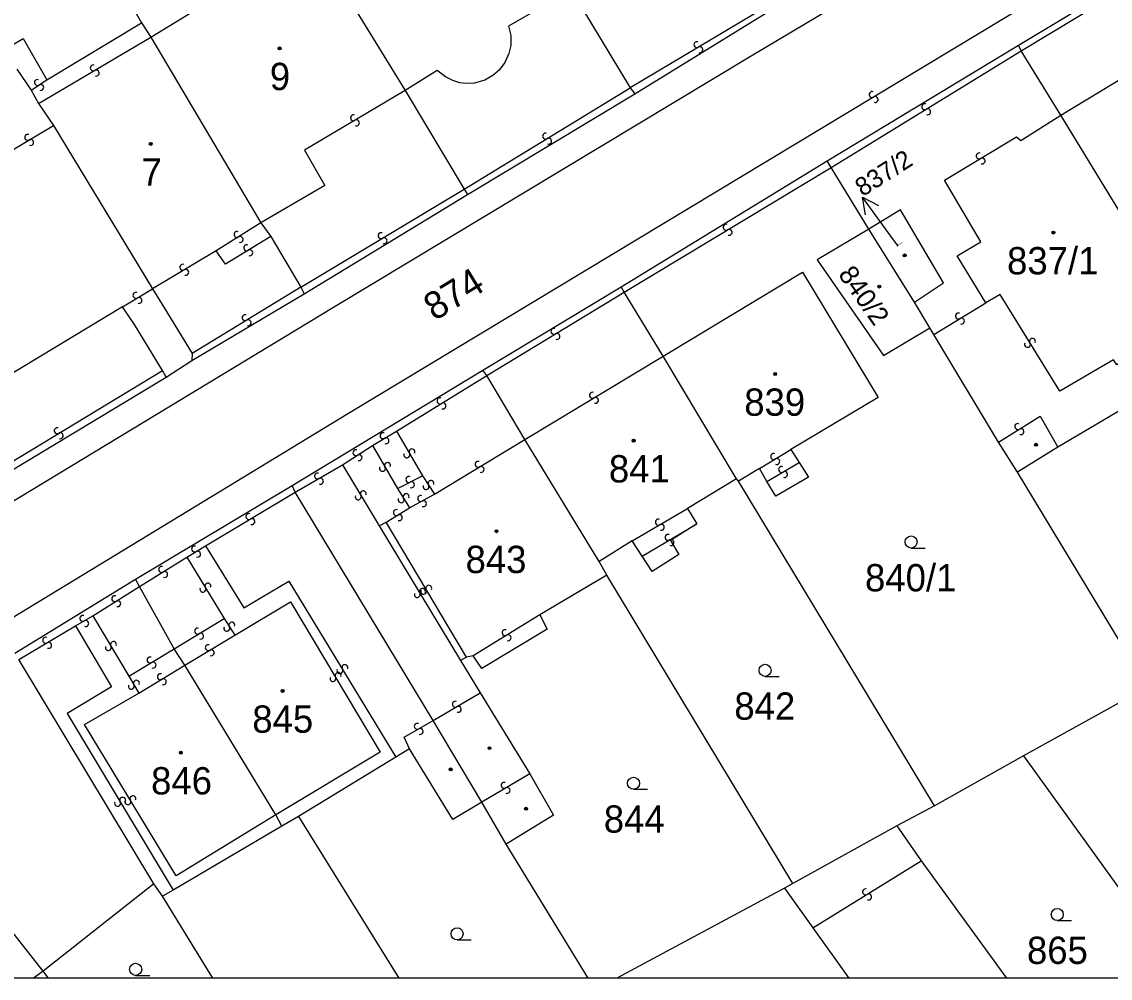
# Model space of a CAD drawing. Extents: x -600391 to -599491, y -1160176 to -1159402.
# Drawn here: x -600124.3 to -600056.6, y -1160176.1 to -1160116.5 of the extents above; entities that cross this region are included whole.
import ezdxf

# ---------------------------------------------------------------- set-up
doc = ezdxf.new("R2010")
doc.units = 0
for name, color, linetype in [('Level 1', 7, 'Continuous'), ('Level 13', 7, 'Continuous'), ('Level 3', 7, 'Continuous'), ('Level 4', 7, 'Continuous'), ('Level 5', 7, 'Continuous'), ('Level 57', 7, 'Continuous'), ('Vrstva 63', 7, 'Continuous')]:
    doc.layers.add(name, color=color, linetype=linetype)

msp = doc.modelspace()

# ---------------------------------------------------------------- linework, layer by layer
at = {"layer": 'Level 1'}
for p, q in [((-600061.99, -1160162.24), (-600052.009, -1160176.079)), ((-600107.11, -1160166.01), (-600100.874, -1160176.079)), ((-600089.09, -1160176.079), (-600094.18, -1160167.73)), ((-600068.35, -1160168.77), (-600063.043, -1160176.079)), ((-600112.437, -1160176.079), (-600115.58, -1160170.98)), ((-600076.85, -1160170.48), (-600087.303, -1160176.079)), ((-600075.1, -1160172.95), (-600072.846, -1160176.079)), ((-600123, -1160175.64), (-600123.606, -1160176.079)), ((-600122.672, -1160176.079), (-600123, -1160175.64))]:
    msp.add_line(p, q, dxfattribs=at)
for points in [[(-600107.35, -1160109.64), (-600100.48, -1160120.82)], [(-600062.29, -1160118.01), (-600055.04, -1160113.62)], [(-600118.26, -1160114.21), (-600116.89, -1160116.61)], [(-600090.14, -1160114.56), (-600086.46, -1160120.66)], [(-600086.17, -1160121.04), (-600077.75, -1160115.85)], [(-600122.78, -1160120.15), (-600116.89, -1160116.61)], [(-600116.89, -1160116.61), (-600116.31, -1160117.51)], [(-600125.27, -1160118.19), (-600124.26, -1160117.59), (-600122.78, -1160120.15)], [(-600116.31, -1160117.51), (-600109.45, -1160129.07)], [(-600074.21, -1160125.2), (-600062.29, -1160118.01)], [(-600062.12, -1160118.36), (-600062.29, -1160118.01)], [(-600059.65, -1160122.35), (-600062.12, -1160118.36)], [(-600124.65, -1160119.5), (-600123.75, -1160120.81)], [(-600123.75, -1160120.81), (-600123.29, -1160121.64)], [(-600100.48, -1160120.82), (-600096.81, -1160126.97)], [(-600086.46, -1160120.66), (-600086.17, -1160121.04)], [(-600096.6, -1160127.3), (-600086.17, -1160121.04)], [(-600123.29, -1160121.64), (-600122.37, -1160123)], [(-600053.45, -1160132.53), (-600059.65, -1160122.35)], [(-600122.37, -1160123), (-600116.21, -1160133.16)], [(-600087.03, -1160133.05), (-600074.21, -1160125.2)], [(-600073.96, -1160125.61), (-600074.21, -1160125.2)], [(-600071.62, -1160129.45), (-600073.96, -1160125.61)], [(-600096.81, -1160126.97), (-600096.6, -1160127.3)], [(-600106.75, -1160133.48), (-600096.6, -1160127.3)], [(-600068.76, -1160134), (-600066.96, -1160132.8), (-600069.63, -1160128.26), (-600071.62, -1160129.45)], [(-600109.45, -1160129.07), (-600108.83, -1160129.91)], [(-600071.62, -1160129.45), (-600074.83, -1160131.37), (-600070.7, -1160137.32), (-600067.81, -1160135.59)], [(-600068.76, -1160134), (-600071.62, -1160129.45)], [(-600108.83, -1160129.91), (-600106.96, -1160133.06)], [(-600084.41, -1160137.36), (-600075.73, -1160132.13), (-600071.03, -1160139.93), (-600076.47, -1160143.16)], [(-600106.96, -1160133.06), (-600106.75, -1160133.48)], [(-600095.63, -1160138.23), (-600087.03, -1160133.05)], [(-600086.84, -1160133.37), (-600087.03, -1160133.05)], [(-600116.21, -1160133.16), (-600115.5, -1160134.31), (-600113.73, -1160137.19)], [(-600113.75, -1160137.62), (-600106.75, -1160133.48)], [(-600084.41, -1160137.36), (-600086.84, -1160133.37)], [(-600118.07, -1160134.29), (-600126.47, -1160139.35)], [(-600115.58, -1160138.26), (-600117.33, -1160135.39), (-600118.07, -1160134.29)], [(-600067.81, -1160135.59), (-600068.76, -1160134)], [(-600067.56, -1160136.01), (-600067.81, -1160135.59)], [(-600063.54, -1160142.72), (-600067.56, -1160136.01)], [(-600115.36, -1160138.66), (-600113.75, -1160137.62)], [(-600113.73, -1160137.19), (-600113.75, -1160137.62)], [(-600079.85, -1160144.99), (-600084.41, -1160137.36)], [(-600050.49, -1160137.5), (-600059.84, -1160143.02)], [(-600115.36, -1160138.66), (-600115.58, -1160138.26)], [(-600107.51, -1160145.41), (-600095.63, -1160138.23)], [(-600095.39, -1160138.57), (-600095.63, -1160138.23)], [(-600128.28, -1160146.45), (-600115.36, -1160138.66)], [(-600093.03, -1160142.54), (-600095.39, -1160138.57)], [(-600088.4, -1160150.13), (-600093.03, -1160142.54)], [(-600076.47, -1160143.16), (-600075.94, -1160143.98)], [(-600062.36, -1160144.59), (-600063.54, -1160142.72)], [(-600059.84, -1160143.02), (-600062.36, -1160144.59)], [(-600078.41, -1160144.36), (-600079.72, -1160145.14)], [(-600077.96, -1160145.16), (-600078.41, -1160144.36)], [(-600075.94, -1160143.98), (-600075.36, -1160144.89), (-600077.39, -1160146.08), (-600077.96, -1160145.16)], [(-600054.26, -1160157.96), (-600062.36, -1160144.59)], [(-600079.85, -1160144.99), (-600082.9, -1160146.84)], [(-600079.72, -1160145.14), (-600079.85, -1160144.99)], [(-600067.52, -1160165.35), (-600079.72, -1160145.14)], [(-600117.25, -1160151.24), (-600107.51, -1160145.41)], [(-600107.31, -1160145.82), (-600107.51, -1160145.41)], [(-600098.72, -1160160.04), (-600107.31, -1160145.82)], [(-600082.9, -1160146.84), (-600082.32, -1160147.8)], [(-600082.32, -1160147.8), (-600083.96, -1160148.83), (-600083.44, -1160149.7), (-600085.09, -1160150.77), (-600085.72, -1160149.8)], [(-600086.34, -1160148.85), (-600088.4, -1160150.13)], [(-600085.72, -1160149.8), (-600086.34, -1160148.85)], [(-600087.91, -1160150.99), (-600088.4, -1160150.13)], [(-600124.78, -1160155.85), (-600117.25, -1160151.24)], [(-600117, -1160151.7), (-600117.25, -1160151.24)], [(-600087.91, -1160150.99), (-600092.08, -1160153.46)], [(-600076.34, -1160170.18), (-600087.91, -1160150.99)], [(-600114.85, -1160155.58), (-600117, -1160151.7)], [(-600092.08, -1160153.46), (-600091.64, -1160154.35), (-600095.7, -1160156.79), (-600096.23, -1160156.01)], [(-600114.19, -1160156.6), (-600114.85, -1160155.58)], [(-600096.65, -1160156.1), (-600097.02, -1160156.3)], [(-600096.23, -1160156.01), (-600096.65, -1160156.1)], [(-600116.12, -1160170.21), (-600124.52, -1160156.24)], [(-600108.52, -1160165.9), (-600114.19, -1160156.6)], [(-600097.02, -1160156.3), (-600095.81, -1160158.31)], [(-600054.26, -1160157.96), (-600061.99, -1160162.24)], [(-600095.81, -1160158.31), (-600092.72, -1160163.35)], [(-600095.71, -1160165.11), (-600098.72, -1160160.04)], [(-600100.2, -1160161.81), (-600101.05, -1160162.32)], [(-600095.71, -1160165.11), (-600097.5, -1160166.2), (-600100.2, -1160161.81)], [(-600101.05, -1160162.32), (-600107.11, -1160166.01)], [(-600061.99, -1160162.24), (-600067.52, -1160165.35)], [(-600092.72, -1160163.35), (-600091.23, -1160165.92), (-600094.18, -1160167.73)], [(-600094.18, -1160167.73), (-600095.71, -1160165.11)], [(-600067.52, -1160165.35), (-600069.86, -1160166.6)], [(-600108.16, -1160166.62), (-600108.52, -1160165.9)], [(-600107.11, -1160166.01), (-600108.16, -1160166.62)], [(-600108.16, -1160166.62), (-600114.92, -1160170.6)], [(-600069.86, -1160166.6), (-600076.34, -1160170.18)], [(-600069.86, -1160166.6), (-600068.35, -1160168.77)], [(-600116.12, -1160170.21), (-600123, -1160175.64)], [(-600115.58, -1160170.98), (-600116.12, -1160170.21)], [(-600076.34, -1160170.18), (-600076.85, -1160170.48)], [(-600114.92, -1160170.6), (-600115.58, -1160170.98)], [(-600076.85, -1160170.48), (-600075.1, -1160172.95)], [(-600123, -1160175.64), (-600125.03, -1160173.05), (-600126.19, -1160173.97)]]:
    msp.add_lwpolyline(points, dxfattribs=at)
at = {"layer": 'Level 13'}
for centre, start, end in [((-600082.314, -1160117.971), 67.95302, 300.54302), ((-600082.127, -1160118.289), 248.16748, 120.26548), ((-600119.892, -1160119.42), 67.98514, 300.08313), ((-600123.362, -1160120.327), 71.60459, 303.70259), ((-600119.707, -1160119.739), 247.77068, 120.36068), ((-600123.157, -1160120.633), 251.39013, 123.98013), ((-600071.404, -1160121.072), 68.23661, 300.82661), ((-600071.216, -1160121.389), 248.45107, 120.54907), ((-600068.135, -1160121.832), 68.85316, 300.95116), ((-600067.945, -1160122.147), 248.63871, 121.22871), ((-600103.693, -1160122.521), 67.91939, 300.50939), ((-600103.507, -1160122.839), 248.13384, 120.23184), ((-600123.973, -1160123.741), 68.22513, 300.32313), ((-600091.735, -1160123.662), 68.7418, 300.8398), ((-600123.786, -1160124.058), 248.01067, 120.60067), ((-600091.545, -1160123.978), 248.52735, 121.11735), ((-600064.744, -1160124.891), 68.4492, 300.5472), ((-600064.556, -1160125.208), 248.23475, 120.82475), ((-600110.937, -1160129.784), 69.2007, 301.7907), ((-600101.973, -1160129.861), 68.33649, 300.43449), ((-600080.494, -1160129.331), 68.44104, 300.53904), ((-600080.306, -1160129.648), 248.22659, 120.81659), ((-600110.744, -1160130.097), 249.41515, 121.51315), ((-600101.786, -1160130.178), 248.12203, 120.71203), ((-600110.336, -1160130.613), 68.68636, 301.27636), ((-600110.145, -1160130.928), 248.90082, 120.99881), ((-600114.313, -1160131.821), 67.7181, 300.3081), ((-600114.128, -1160132.14), 247.93256, 120.03055), ((-600117.234, -1160133.571), 68.65254, 300.75054), ((-600117.045, -1160133.888), 248.43808, 121.02808), ((-600110.435, -1160134.962), 68.54332, 301.13332), ((-600110.245, -1160135.278), 248.75778, 120.85577), ((-600066.034, -1160134.862), 68.67337, 300.77136), ((-600065.845, -1160135.178), 248.45891, 121.04891), ((-600091.214, -1160135.812), 68.68016, 300.77816), ((-600091.025, -1160136.128), 248.46571, 121.05571), ((-600061.423, -1160136.434), 338.80294, 211.39294), ((-600061.738, -1160136.625), 159.01739, 31.11539), ((-600088.814, -1160139.791), 68.37557, 300.47357), ((-600098.305, -1160140.142), 68.87223, 300.97023), ((-600098.115, -1160140.457), 248.65777, 121.24777), ((-600088.626, -1160140.108), 248.16112, 120.75112), ((-600122.134, -1160142.001), 68.50562, 300.60362), ((-600062.337, -1160141.743), 69.45728, 301.55528), ((-600062.143, -1160142.056), 249.24283, 121.83283), ((-600121.946, -1160142.318), 248.29116, 120.88116), ((-600101.854, -1160142.311), 68.50584, 300.60383), ((-600101.666, -1160142.628), 248.29138, 120.88138), ((-600103.539, -1160143.364), 70.41825, 302.51625), ((-600100.05, -1160143.318), 337.75715, 209.85514), ((-600103.34, -1160143.675), 250.20379, 122.79379), ((-600100.369, -1160143.502), 157.54269, 30.13269), ((-600095.934, -1160144.092), 68.66577, 300.76377), ((-600077.536, -1160143.602), 69.11187, 301.20987), ((-600077.344, -1160143.917), 248.89742, 121.48742), ((-600101.889, -1160144.343), 157.61444, 30.20444), ((-600101.57, -1160144.158), 337.8289, 209.9269), ((-600095.745, -1160144.408), 248.45132, 121.04132), ((-600077.042, -1160144.41), 67.66443, 299.76243), ((-600076.858, -1160144.729), 247.44998, 120.03998), ((-600105.93, -1160144.819), 67.26431, 299.36231), ((-600105.749, -1160145.14), 247.04986, 119.63986), ((-600100.242, -1160145.035), 64.37964, 296.47764), ((-600100.077, -1160145.364), 244.16519, 116.75519), ((-600098.865, -1160145.281), 340.48408, 212.58207), ((-600103.081, -1160145.927), 338.35878, 210.45677), ((-600100.412, -1160146.105), 338.82145, 210.91945), ((-600099.175, -1160145.48), 160.26962, 32.85962), ((-600103.398, -1160146.114), 158.14432, 30.73432), ((-600100.727, -1160146.295), 158.60699, 31.19699), ((-600099.507, -1160146.217), 65.95745, 298.05545), ((-600099.333, -1160146.542), 245.743, 118.333), ((-600110.203, -1160147.341), 68.2612, 300.3592), ((-600101.025, -1160147.092), 68.73876, 300.83676), ((-600100.835, -1160147.408), 248.52431, 121.11431), ((-600110.016, -1160147.658), 248.04674, 120.63674), ((-600084.712, -1160147.69), 67.67058, 299.76858), ((-600084.528, -1160148.009), 247.45612, 120.04612), ((-600084.112, -1160148.64), 67.83828, 299.93628), ((-600113.584, -1160149.361), 68.48154, 300.57954), ((-600083.927, -1160148.959), 247.62382, 120.21382), ((-600113.396, -1160149.678), 248.26709, 120.85709), ((-600115.636, -1160150.633), 69.36054, 301.45853), ((-600115.443, -1160150.947), 249.14608, 121.73608), ((-600113.068, -1160151.865), 158.49651, 31.08651), ((-600112.752, -1160151.676), 338.71097, 210.80896), ((-600099.401, -1160152.006), 338.56691, 210.66491), ((-600099.319, -1160151.993), 158.15581, 30.25381), ((-600099.001, -1160151.806), 337.94136, 210.53136), ((-600118.556, -1160152.453), 69.39581, 301.49381), ((-600118.363, -1160152.766), 249.18136, 121.77136), ((-600099.718, -1160152.195), 158.35246, 30.94246), ((-600120.541, -1160153.68), 67.62917, 299.72717), ((-600120.358, -1160153.999), 247.41471, 120.00471), ((-600111.264, -1160154.102), 339.91449, 212.01248), ((-600113.395, -1160154.472), 68.877, 300.975), ((-600113.205, -1160154.787), 248.66254, 121.25254), ((-600111.576, -1160154.298), 159.70003, 32.29003), ((-600094.256, -1160154.573), 68.72725, 301.31725), ((-600094.065, -1160154.888), 248.94171, 121.0397), ((-600122.852, -1160155.04), 68.00115, 300.09915), ((-600122.667, -1160155.359), 247.78669, 120.37669), ((-600118.949, -1160155.494), 157.94243, 30.53243), ((-600118.631, -1160155.307), 338.15688, 210.25488), ((-600112.734, -1160155.501), 68.39064, 300.48864), ((-600116.354, -1160156.271), 68.45586, 300.55385), ((-600112.546, -1160155.818), 248.17619, 120.76619), ((-600116.166, -1160156.588), 248.2414, 120.8314), ((-600104.222, -1160156.746), 338.69645, 210.79445), ((-600115.714, -1160157.311), 68.45378, 300.55178), ((-600115.526, -1160157.628), 248.23932, 120.82932), ((-600104.968, -1160157.424), 158.00486, 30.59486), ((-600104.651, -1160157.237), 338.21932, 210.31732), ((-600104.538, -1160156.935), 158.48199, 31.07199), ((-600117.52, -1160157.902), 157.31283, 29.90283), ((-600117.2, -1160157.719), 337.52728, 209.62528), ((-600097.353, -1160159.021), 68.10429, 300.20229), ((-600097.167, -1160159.339), 247.88983, 120.47983), ((-600099.72, -1160160.399), 67.11761, 299.21561), ((-600099.539, -1160160.72), 246.90316, 119.49316), ((-600094.313, -1160164.071), 67.64057, 300.23057), ((-600094.128, -1160164.39), 247.85503, 119.95302), ((-600118.061, -1160165.007), 338.33649, 210.43449), ((-600117.422, -1160164.905), 338.36318, 210.95318), ((-600118.378, -1160165.194), 158.12203, 30.71203), ((-600117.739, -1160165.094), 158.57764, 30.67564), ((-600071.816, -1160170.702), 69.14098, 301.23898), ((-600071.624, -1160171.017), 248.92652, 121.51652)]:
    msp.add_arc(centre, 0.184, start, end, dxfattribs=at)
at = {"layer": 'Level 3'}
for points in [[(-600038.1, -1160094.38), (-600078.93, -1160118.69), (-600104.94, -1160134.34), (-600126.03, -1160147.1), (-600155.88, -1160165.42)], [(-600035.3, -1160100.76), (-600036.62, -1160100.76), (-600038.63, -1160101.53), (-600104, -1160140.93), (-600152.12, -1160170.19)], [(-600116.31, -1160117.51), (-600111.82, -1160114.74), (-600112.9, -1160112.96), (-600107.35, -1160109.64)], [(-600062.12, -1160118.36), (-600054.82, -1160113.93)], [(-600090.14, -1160114.56), (-600094.04, -1160116.82), (-600093.89, -1160117.4), (-600093.89, -1160118.02), (-600094.02, -1160118.53), (-600094.27, -1160119.09), (-600094.62, -1160119.55), (-600095.01, -1160119.88), (-600095.52, -1160120.18), (-600096.15, -1160120.36), (-600096.68, -1160120.38), (-600097.08, -1160120.34), (-600097.51, -1160120.21), (-600097.97, -1160119.98), (-600098.48, -1160119.58), (-600100.48, -1160120.82)], [(-600077.97, -1160115.6), (-600086.46, -1160120.66)], [(-600123.29, -1160121.64), (-600116.31, -1160117.51)], [(-600059.65, -1160122.35), (-600052.35, -1160117.94)], [(-600073.96, -1160125.61), (-600062.12, -1160118.36)], [(-600123.75, -1160120.81), (-600122.78, -1160120.15)], [(-600100.48, -1160120.82), (-600106.73, -1160124.54), (-600105.48, -1160126.74), (-600109.45, -1160129.07)], [(-600096.81, -1160126.97), (-600086.46, -1160120.66)], [(-600126.8, -1160122.56), (-600125.4, -1160124.81), (-600122.37, -1160123)], [(-600064.32, -1160134.04), (-600066.11, -1160131.11), (-600064.64, -1160130.25), (-600066.89, -1160126.4), (-600062.41, -1160123.7), (-600062.15, -1160123.94), (-600059.65, -1160122.35)], [(-600086.84, -1160133.37), (-600073.96, -1160125.61)], [(-600106.96, -1160133.06), (-600096.81, -1160126.97)], [(-600109.45, -1160129.07), (-600112.23, -1160130.81)], [(-600108.83, -1160129.91), (-600111.65, -1160131.64), (-600112.23, -1160130.81)], [(-600112.23, -1160130.81), (-600116.21, -1160133.16)], [(-600106.96, -1160133.06), (-600113.73, -1160137.19)], [(-600118.07, -1160134.29), (-600116.21, -1160133.16)], [(-600095.39, -1160138.57), (-600086.84, -1160133.37)], [(-600051.83, -1160135.21), (-600056.17, -1160137.89), (-600056.38, -1160137.58), (-600059.73, -1160139.54), (-600063.44, -1160133.52), (-600064.32, -1160134.04)], [(-600067.56, -1160136.01), (-600064.32, -1160134.04)], [(-600093.03, -1160142.54), (-600084.41, -1160137.36)], [(-600128.51, -1160146.07), (-600115.58, -1160138.26)], [(-600101.02, -1160142.02), (-600095.39, -1160138.57)], [(-600063.54, -1160142.72), (-600060.94, -1160141.09), (-600059.84, -1160143.02)], [(-600102.51, -1160142.92), (-600101.02, -1160142.02)], [(-600101.02, -1160142.02), (-600099.39, -1160144.8)], [(-600098.64, -1160145.95), (-600093.03, -1160142.54)], [(-600104.37, -1160144.13), (-600102.51, -1160142.92)], [(-600102.51, -1160142.92), (-600100.94, -1160145.59)], [(-600078.41, -1160144.36), (-600076.47, -1160143.16)], [(-600107.31, -1160145.82), (-600104.37, -1160144.13)], [(-600104.37, -1160144.13), (-600102.1, -1160147.91)], [(-600077.96, -1160145.16), (-600075.94, -1160143.98)], [(-600100.94, -1160145.59), (-600099.39, -1160144.8)], [(-600099.39, -1160144.8), (-600098.64, -1160145.95)], [(-600112.91, -1160149.17), (-600107.31, -1160145.82)], [(-600100.94, -1160145.59), (-600100.2, -1160146.8)], [(-600100.2, -1160146.8), (-600098.64, -1160145.95)], [(-600101.66, -1160147.69), (-600100.2, -1160146.8)], [(-600086.34, -1160148.85), (-600082.9, -1160146.84)], [(-600102.1, -1160147.91), (-600101.66, -1160147.69)], [(-600102.1, -1160147.91), (-600097.02, -1160156.3)], [(-600096.65, -1160156.1), (-600101.66, -1160147.69)], [(-600085.72, -1160149.8), (-600082.32, -1160147.8)], [(-600114.07, -1160149.87), (-600112.91, -1160149.17)], [(-600112.91, -1160149.17), (-600110.52, -1160153.03), (-600107.72, -1160151.36), (-600101.05, -1160162.32)], [(-600117, -1160151.7), (-600114.07, -1160149.87)], [(-600114.07, -1160149.87), (-600111.75, -1160153.68)], [(-600119.91, -1160153.52), (-600117, -1160151.7)], [(-600111.08, -1160154.73), (-600107.61, -1160152.65), (-600102.02, -1160162.01), (-600108.52, -1160165.9)], [(-600120.99, -1160154.15), (-600119.91, -1160153.52)], [(-600119.91, -1160153.52), (-600117.67, -1160157.28)], [(-600114.85, -1160155.58), (-600111.75, -1160153.68)], [(-600111.75, -1160153.68), (-600111.08, -1160154.73)], [(-600092.08, -1160153.46), (-600096.23, -1160156.01)], [(-600124.52, -1160156.24), (-600120.99, -1160154.15)], [(-600120.99, -1160154.15), (-600118.76, -1160157.94), (-600121.52, -1160159.6), (-600114.92, -1160170.6)], [(-600114.19, -1160156.6), (-600111.08, -1160154.73)], [(-600117.67, -1160157.28), (-600114.85, -1160155.58)], [(-600117.06, -1160158.33), (-600114.19, -1160156.6)], [(-600117.67, -1160157.28), (-600117.06, -1160158.33)], [(-600108.52, -1160165.9), (-600114.73, -1160169.7), (-600120.43, -1160160.29), (-600117.06, -1160158.33)], [(-600098.72, -1160160.04), (-600095.81, -1160158.31)], [(-600100.2, -1160161.81), (-600100.54, -1160161.08), (-600098.72, -1160160.04)], [(-600092.72, -1160163.35), (-600095.71, -1160165.11)], [(-600075.1, -1160172.95), (-600068.35, -1160168.77)]]:
    msp.add_lwpolyline(points, dxfattribs=at)
at = {"layer": 'Level 5'}
for p, q in [((-600068.98, -1160149.3), (-600068.105, -1160149.3)), ((-600078.07, -1160157.29), (-600077.195, -1160157.29)), ((-600086.26, -1160164.32), (-600085.385, -1160164.32)), ((-600059.88, -1160172.49), (-600059.005, -1160172.49)), ((-600097.24, -1160173.69), (-600096.365, -1160173.69)), ((-600117.25, -1160175.9), (-600116.375, -1160175.9))]:
    msp.add_line(p, q, dxfattribs=at)
for centre, radius in [((-600108.29, -1160118.2), 0.09), ((-600108.29, -1160118.2), 0.0521), ((-600116.31, -1160124.15), 0.09), ((-600116.31, -1160124.15), 0.0521), ((-600060.12, -1160129.67), 0.09), ((-600060.12, -1160129.67), 0.0521), ((-600069.38, -1160131.09), 0.09), ((-600069.38, -1160131.09), 0.0521), ((-600070.96, -1160133.03), 0.09), ((-600070.96, -1160133.03), 0.0521), ((-600077.44, -1160138.47), 0.09), ((-600077.44, -1160138.47), 0.0521), ((-600086.25, -1160142.62), 0.09), ((-600086.25, -1160142.62), 0.0521), ((-600061.2, -1160142.87), 0.09), ((-600061.2, -1160142.87), 0.0521), ((-600094.79, -1160148.26), 0.09), ((-600094.79, -1160148.26), 0.0521), ((-600068.98, -1160148.925), 0.375), ((-600078.07, -1160156.915), 0.375), ((-600108.1, -1160158.2), 0.09), ((-600108.1, -1160158.2), 0.0521), ((-600114.44, -1160162.04), 0.09), ((-600114.44, -1160162.04), 0.0521), ((-600095.22, -1160161.76), 0.09), ((-600095.22, -1160161.76), 0.0521), ((-600097.64, -1160163.08), 0.09), ((-600097.64, -1160163.08), 0.0521), ((-600086.26, -1160163.945), 0.375), ((-600092.95, -1160165.53), 0.09), ((-600092.95, -1160165.53), 0.0521), ((-600059.88, -1160172.115), 0.375), ((-600097.24, -1160173.315), 0.375), ((-600117.25, -1160175.525), 0.375)]:
    msp.add_circle(centre, radius, dxfattribs=at)
at = {"layer": 'Level 57'}
for p, q in [((-600070.235, -1160129.886), (-600072, -1160127.46)), ((-600069.78, -1160130.51), (-600070.235, -1160129.886))]:
    msp.add_line(p, q, dxfattribs=at)
msp.add_lwpolyline([(-600071.816, -1160128.563), (-600072, -1160127.46), (-600071.008, -1160127.975)], dxfattribs=at)
at = {"layer": 'Vrstva 63'}
msp.add_lwpolyline([(-600391.008, -1159401.769), (-599490.773, -1159401.769), (-599490.773, -1160176.079), (-600391.008, -1160176.079)], close=True, dxfattribs=at)

# ---------------------------------------------------------------- texts
at = {"layer": 'Level 4'}
for s, p in [('9', (-600108.898, -1160120.8)), ('7', (-600116.882, -1160126.75)), ('837/1', (-600063.007, -1160132.27)), ('839', (-600079.365, -1160141.07)), ('841', (-600087.791, -1160145.22)), ('843', (-600096.715, -1160150.86)), ('840/1', (-600071.849, -1160152)), ('842', (-600079.983, -1160159.99)), ('845', (-600109.989, -1160160.8)), ('846', (-600116.288, -1160164.64)), ('844', (-600088.108, -1160167.02)), ('865', (-600061.769, -1160175.19))]:
    msp.add_text(s, height=1.7, dxfattribs=at).set_placement(p)
for s, height, rotation, p in [('837/2', 0.1, 32.4, (-600069.78, -1160130.51)), ('874', 1.7, 31.5, (-600098.64, -1160135.195)), ('840/2', 1.2, 305.1, (-600073.556, -1160132.274))]:
    msp.add_text(s, height=height, rotation=rotation, dxfattribs=at).set_placement(p)
at = {"layer": 'Level 57'}
msp.add_text('837/2', height=1.14, rotation=32.4, dxfattribs=at).set_placement((-600072, -1160127.46))

doc.saveas('drawing.dxf')
